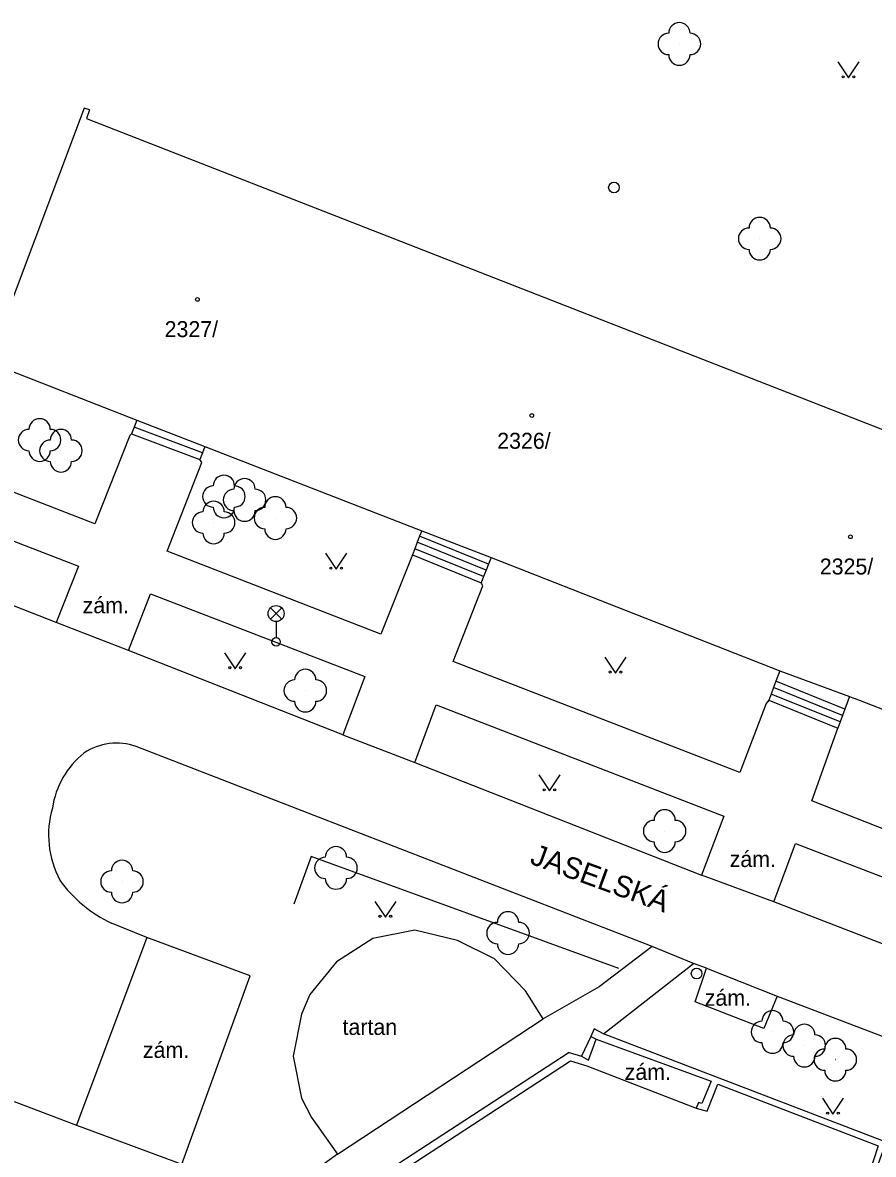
# Model space of a CAD drawing. Extents: x -737812 to -729375, y -1123000 to -1115500.
# Drawn here: x -736537.4 to -736497.5, y -1118627 to -1118573.9 of the extents above; entities that cross this region are included whole.
import ezdxf

# ---------------------------------------------------------------- set-up
doc = ezdxf.new("R2010")
doc.units = 0
for name, color, linetype in [('Doplněk polohopisu', 7, 'Continuous'), ('Doplňkové značky', 7, 'Continuous'), ('Hranice - ploty_ zdi', 7, 'Continuous'), ('Komunikace', 7, 'Continuous'), ('Názvy ulic_ silnic_ žel_', 7, 'Continuous'), ('Pomocné popisy', 7, 'Continuous'), ('Povr_ zn_ inž_ sítí - el_', 7, 'Continuous'), ('Povr_ zn_ inž_ sítí - vod_', 7, 'Continuous'), ('Stavební objekty', 7, 'Continuous'), ('Zeleň', 7, 'Continuous'), ('Značky druhů budov', 7, 'Continuous'), ('Značky druhů pozemků', 7, 'Continuous'), ('Čísla popisná', 7, 'Continuous')]:
    doc.layers.add(name, color=color, linetype=linetype)

msp = doc.modelspace()

# ---------------------------------------------------------------- linework, layer by layer
at = {"layer": 'Doplněk polohopisu'}
for p, q in [((-736526.71, -1118618.58), (-736531.55, -1118616.79)), ((-736505.82, -1118619.81), (-736505.28, -1118618.23)), ((-736529.91, -1118627.43), (-736526.71, -1118618.58)), ((-736502.6, -1118621.05), (-736505.82, -1118619.81)), ((-736501.97, -1118619.54), (-736502.6, -1118621.05)), ((-736534.85, -1118625.59), (-736529.91, -1118627.43))]:
    msp.add_line(p, q, dxfattribs=at)
for points in [[(-736532.27, -1118593.15), (-736532.35, -1118593.22), (-736533.99, -1118597.37), (-736555.11, -1118589.18)], [(-736555.01, -1118591.53), (-736534.77, -1118599.36), (-736535.81, -1118602.01)], [(-736519.09, -1118598.83), (-736519.15, -1118598.98), (-736520.58, -1118602.55), (-736530.6, -1118598.66), (-736528.98, -1118594.5), (-736529.07, -1118594.35)], [(-736517.18, -1118603.84), (-736515.79, -1118600.28), (-736515.86, -1118600.14)], [(-736532.42, -1118603.31), (-736531.38, -1118600.66), (-736521.33, -1118604.54), (-736522.35, -1118607.28)], [(-736502.36, -1118605.65), (-736502.48, -1118605.8), (-736503.72, -1118609.04), (-736517.18, -1118603.84)], [(-736518.97, -1118608.57), (-736517.98, -1118605.86), (-736504.48, -1118611.1), (-736505.52, -1118613.86)], [(-736500.35, -1118610.37), (-736499.12, -1118606.96)], [(-736493.12, -1118613.22), (-736500.35, -1118610.37)], [(-736502.12, -1118615.11), (-736501.11, -1118612.38)], [(-736501.11, -1118612.38), (-736491.51, -1118616.07)], [(-736512.96, -1118620.6), (-736513.78, -1118619.29), (-736515.24, -1118617.79), (-736516.97, -1118616.92), (-736518.97, -1118616.44), (-736520.95, -1118616.84), (-736522.65, -1118617.93), (-736523.9, -1118619.46), (-736524.3, -1118620.38), (-736524.68, -1118622.36), (-736524.29, -1118624.33), (-736523.83, -1118625.23), (-736522.61, -1118626.95)], [(-736507.84, -1118617.21), (-736510.33, -1118619.11), (-736512.96, -1118620.6)], [(-736510.12, -1118621.31), (-736505.89, -1118618)], [(-736522.61, -1118626.95), (-736512.96, -1118620.6)], [(-736510.71, -1118621.44), (-736511.16, -1118622.36)], [(-736510.82, -1118622.55), (-736510.46, -1118621.56)], [(-736510.91, -1118622.81), (-736505.77, -1118624.79)], [(-736522.61, -1118626.95), (-736531.64, -1118633.45), (-736552.42, -1118648.58)]]:
    msp.add_lwpolyline(points, dxfattribs=at)
at = {"layer": 'Doplňkové značky'}
for radius in [0.25, 0.0005]:
    msp.add_circle((-736505.75, -1118618.48), radius, dxfattribs=at)
at = {"layer": 'Hranice - ploty_ zdi'}
for points in [[(-736532.02, -1118592.51), (-736532.15, -1118592.84), (-736532.27, -1118593.15)], [(-736528.95, -1118594.04), (-736532.15, -1118592.84)], [(-736532.27, -1118593.15), (-736529.07, -1118594.35)], [(-736528.83, -1118593.74), (-736528.95, -1118594.04), (-736529.07, -1118594.35)], [(-736518.65, -1118597.7), (-736518.75, -1118597.95), (-736518.86, -1118598.24), (-736518.98, -1118598.54), (-736519.09, -1118598.83)], [(-736515.52, -1118599.26), (-736518.75, -1118597.95)], [(-736515.75, -1118599.85), (-736518.98, -1118598.54)], [(-736515.63, -1118599.55), (-736518.86, -1118598.24)], [(-736519.09, -1118598.83), (-736515.86, -1118600.14)], [(-736515.4, -1118598.96), (-736515.52, -1118599.26), (-736515.63, -1118599.55), (-736515.75, -1118599.85), (-736515.86, -1118600.14)], [(-736501.85, -1118604.27), (-736502.03, -1118604.76), (-736502.14, -1118605.06), (-736502.25, -1118605.36), (-736502.36, -1118605.65)], [(-736498.9, -1118606.37), (-736502.14, -1118605.06)], [(-736498.79, -1118606.07), (-736502.03, -1118604.76)], [(-736499.01, -1118606.66), (-736502.25, -1118605.36)], [(-736498.58, -1118605.48), (-736498.79, -1118606.07), (-736498.9, -1118606.37), (-736499.01, -1118606.66), (-736499.12, -1118606.96)], [(-736502.36, -1118605.65), (-736499.12, -1118606.96)], [(-736523.85, -1118612.99), (-736524.65, -1118615.23)], [(-736509.4, -1118618.24), (-736523.85, -1118612.99)], [(-736497.66, -1118627.87), (-736490.43, -1118630.62), (-736491.67, -1118634.25), (-736491.46, -1118634.29), (-736490.1, -1118630.42), (-736497.29, -1118627.62), (-736496.86, -1118626.4), (-736510.12, -1118621.31), (-736510.56, -1118621.08), (-736510.71, -1118621.44)], [(-736510.71, -1118621.44), (-736510.46, -1118621.56), (-736505.07, -1118623.53), (-736505.5, -1118624.57), (-736505.66, -1118624.53), (-736505.77, -1118624.79), (-736505.26, -1118624.94), (-736504.75, -1118623.67), (-736497.23, -1118626.56), (-736497.66, -1118627.87)], [(-736511.74, -1118622.19), (-736521.16, -1118628.34), (-736522.81, -1118632.13), (-736522.53, -1118632.27)], [(-736522.53, -1118632.27), (-736520.87, -1118628.58), (-736511.67, -1118622.57), (-736510.91, -1118622.81)], [(-736511.74, -1118622.19), (-736511.16, -1118622.36)], [(-736511.16, -1118622.36), (-736510.82, -1118622.55)]]:
    msp.add_lwpolyline(points, dxfattribs=at)
at = {"layer": 'Komunikace'}
for p, q in [((-736535.81, -1118602.01), (-736545.26, -1118598.31)), ((-736486.4, -1118621.21), (-736502.12, -1118615.11)), ((-736531.55, -1118616.79), (-736533.22, -1118616.11)), ((-736505.28, -1118618.23), (-736505.89, -1118618)), ((-736501.97, -1118619.54), (-736494.77, -1118622.29)), ((-736537.78, -1118624.48), (-736534.85, -1118625.59))]:
    msp.add_line(p, q, dxfattribs=at)
for points in [[(-736532.42, -1118603.31), (-736535.81, -1118602.01)], [(-736522.35, -1118607.28), (-736532.42, -1118603.31)], [(-736522.35, -1118607.28), (-736518.97, -1118608.57)], [(-736507.84, -1118617.21), (-736532.05, -1118607.82)], [(-736518.97, -1118608.57), (-736505.52, -1118613.86)], [(-736502.12, -1118615.11), (-736505.52, -1118613.86)], [(-736531.55, -1118616.79), (-736534.85, -1118625.59)], [(-736505.89, -1118618), (-736507.84, -1118617.21)], [(-736505.28, -1118618.23), (-736501.97, -1118619.54)]]:
    msp.add_lwpolyline(points, dxfattribs=at)
for centre, radius, start, end in [((-736532.966, -1118610.469), 2.803, 70.9336, 123.4311), ((-736531.918, -1118611.331), 4.119, 128.995, 171.3241), ((-736531.638, -1118611.967), 4.53, 163.8861, 207.9378), ((-736530.645, -1118610.565), 6.114, 215.2077, 245.0881)]:
    msp.add_arc(centre, radius, start, end, dxfattribs=at)
at = {"layer": 'Povr_ zn_ inž_ sítí - el_'}
for p, q in [((-736525.754, -1118601.848), (-736525.226, -1118601.32)), ((-736525.218, -1118601.845), (-736525.746, -1118601.316)), ((-736525.49, -1118601.96), (-736525.49, -1118602.71))]:
    msp.add_line(p, q, dxfattribs=at)
for centre, radius in [((-736525.49, -1118601.585), 0.375), ((-736525.49, -1118602.91), 0.2)]:
    msp.add_circle(centre, radius, dxfattribs=at)
at = {"layer": 'Povr_ zn_ inž_ sítí - vod_'}
msp.add_circle((-736509.63, -1118581.59), 0.25, dxfattribs=at)
at = {"layer": 'Stavební objekty'}
for points in [[(-736534.49, -1118577.86), (-736539.15, -1118590.19)], [(-736534.25, -1118577.95), (-736534.49, -1118577.86)], [(-736534.25, -1118577.95), (-736534.39, -1118578.35)], [(-736534.39, -1118578.35), (-736487.37, -1118596.71)], [(-736538.76, -1118589.88), (-736532.02, -1118592.51)], [(-736532.02, -1118592.51), (-736528.83, -1118593.74)], [(-736528.83, -1118593.74), (-736518.65, -1118597.7)], [(-736518.65, -1118597.7), (-736515.4, -1118598.96)], [(-736515.4, -1118598.96), (-736501.85, -1118604.27)], [(-736501.85, -1118604.27), (-736498.58, -1118605.48), (-736498.34, -1118605.57)], [(-736491.81, -1118608.1), (-736498.34, -1118605.57)]]:
    msp.add_lwpolyline(points, dxfattribs=at)
at = {"layer": 'Zeleň'}
for centre in [(-736506.56, -1118574.85), (-736502.79, -1118583.99), (-736536.59, -1118593.44), (-736535.59, -1118593.94), (-736527.94, -1118596.09), (-736526.97, -1118596.25), (-736525.52, -1118597.1), (-736528.42, -1118597.31), (-736524.12, -1118605.2), (-736507.25, -1118611.79), (-736522.68, -1118613.52), (-736532.72, -1118614.16), (-736514.6, -1118616.58), (-736502.19, -1118621.22), (-736500.7, -1118621.86), (-736499.24, -1118622.52)]:
    msp.add_circle(centre, 0.0005, dxfattribs=at)
for centre, start, end in [((-736506.56, -1118574.35), 360, 180), ((-736507.06, -1118574.85), 90, 270), ((-736506.06, -1118574.85), 270, 90), ((-736506.56, -1118575.35), 180, 360), ((-736502.79, -1118583.49), 360, 180), ((-736503.29, -1118583.99), 90, 270), ((-736502.29, -1118583.99), 270, 90), ((-736502.79, -1118584.49), 180, 360), ((-736536.59, -1118592.94), 360, 180), ((-736537.09, -1118593.44), 90, 270), ((-736536.09, -1118593.44), 270, 90), ((-736535.59, -1118593.44), 360, 180), ((-736536.09, -1118593.94), 90, 270), ((-736535.09, -1118593.94), 270, 90), ((-736536.59, -1118593.94), 180, 360), ((-736535.59, -1118594.44), 180, 360), ((-736527.94, -1118595.59), 360, 180), ((-736526.97, -1118595.75), 360, 180), ((-736528.44, -1118596.09), 90, 270), ((-736527.47, -1118596.25), 90, 270), ((-736527.44, -1118596.09), 270, 90), ((-736526.47, -1118596.25), 270, 90), ((-736528.42, -1118596.81), 360, 180), ((-736525.52, -1118596.6), 360, 180), ((-736528.92, -1118597.31), 90, 270), ((-736527.94, -1118596.59), 180, 360), ((-736527.92, -1118597.31), 270, 90), ((-736526.97, -1118596.75), 180, 360), ((-736526.02, -1118597.1), 90, 270), ((-736525.02, -1118597.1), 270, 90), ((-736525.52, -1118597.6), 180, 360), ((-736528.42, -1118597.81), 180, 360), ((-736524.12, -1118604.7), 360, 180), ((-736524.62, -1118605.2), 90, 270), ((-736523.62, -1118605.2), 270, 90), ((-736524.12, -1118605.7), 180, 360), ((-736507.25, -1118611.29), 360, 180), ((-736507.75, -1118611.79), 90, 270), ((-736506.75, -1118611.79), 270, 90), ((-736522.68, -1118613.02), 360, 180), ((-736507.25, -1118612.29), 180, 360), ((-736523.18, -1118613.52), 90, 270), ((-736522.18, -1118613.52), 270, 90), ((-736532.72, -1118613.66), 360, 180), ((-736533.22, -1118614.16), 90, 270), ((-736532.22, -1118614.16), 270, 90), ((-736522.68, -1118614.02), 180, 360), ((-736532.72, -1118614.66), 180, 360), ((-736514.6, -1118616.08), 360, 180), ((-736515.1, -1118616.58), 90, 270), ((-736514.1, -1118616.58), 270, 90), ((-736514.6, -1118617.08), 180, 360), ((-736502.19, -1118620.72), 360, 180), ((-736502.69, -1118621.22), 90, 270), ((-736501.69, -1118621.22), 270, 90), ((-736500.7, -1118621.36), 360, 180), ((-736501.2, -1118621.86), 90, 270), ((-736500.2, -1118621.86), 270, 90), ((-736499.24, -1118622.02), 360, 180), ((-736502.19, -1118621.72), 180, 360), ((-736499.74, -1118622.52), 90, 270), ((-736498.74, -1118622.52), 270, 90), ((-736500.7, -1118622.36), 180, 360), ((-736499.24, -1118623.02), 180, 360)]:
    msp.add_arc(centre, 0.5, start, end, dxfattribs=at)
at = {"layer": 'Značky druhů budov'}
for centre in [(-736529.18, -1118586.84), (-736513.49, -1118592.29), (-736498.53, -1118597.98)]:
    msp.add_circle(centre, 0.0875, dxfattribs=at)
at = {"layer": 'Značky druhů pozemků'}
for points in [[(-736499.12, -1118575.69), (-736498.62, -1118576.44), (-736498.12, -1118575.69)], [(-736523.17, -1118598.75), (-736522.67, -1118599.5), (-736522.17, -1118598.75)], [(-736527.91, -1118603.42), (-736527.41, -1118604.17), (-736526.91, -1118603.42)], [(-736510.06, -1118603.63), (-736509.56, -1118604.38), (-736509.06, -1118603.63)], [(-736513.16, -1118609.16), (-736512.66, -1118609.91), (-736512.16, -1118609.16)], [(-736520.86, -1118615.09), (-736520.36, -1118615.84), (-736519.86, -1118615.09)], [(-736499.85, -1118624.33), (-736499.35, -1118625.08), (-736498.85, -1118624.33)]]:
    msp.add_lwpolyline(points, dxfattribs=at)
for centre in [(-736498.87, -1118576.39), (-736498.37, -1118576.39), (-736522.92, -1118599.45), (-736522.42, -1118599.45), (-736527.66, -1118604.12), (-736527.16, -1118604.12), (-736509.81, -1118604.33), (-736509.31, -1118604.33), (-736512.91, -1118609.86), (-736512.41, -1118609.86), (-736520.61, -1118615.79), (-736520.11, -1118615.79), (-736499.6, -1118625.03), (-736499.1, -1118625.03)]:
    msp.add_circle(centre, 0.05, dxfattribs=at)

# ---------------------------------------------------------------- texts
at = {"layer": 'Názvy ulic_ silnic_ žel_'}
msp.add_text('JASELSKÁ', height=1, rotation=339.9564, dxfattribs=at).set_placement((-736513.62, -1118613.31))
at = {"layer": 'Pomocné popisy'}
for s, p in [('zám.', (-736534.57, -1118601.57)), ('zám.', (-736504.2, -1118613.48)), ('zám.', (-736505.37, -1118619.99)), ('tartan', (-736522.37, -1118621.36)), ('zám.', (-736531.74, -1118622.44)), ('zám.', (-736509.13, -1118623.47))]:
    msp.add_text(s, height=0.75, dxfattribs=at).set_placement(p)
at = {"layer": 'Čísla popisná'}
for s, p in [('2327/', (-736530.72, -1118588.61)), ('2326/', (-736515.11, -1118593.85)), ('2325/', (-736499.97, -1118599.75))]:
    msp.add_text(s, height=0.75, dxfattribs=at).set_placement(p)

doc.saveas('drawing.dxf')
